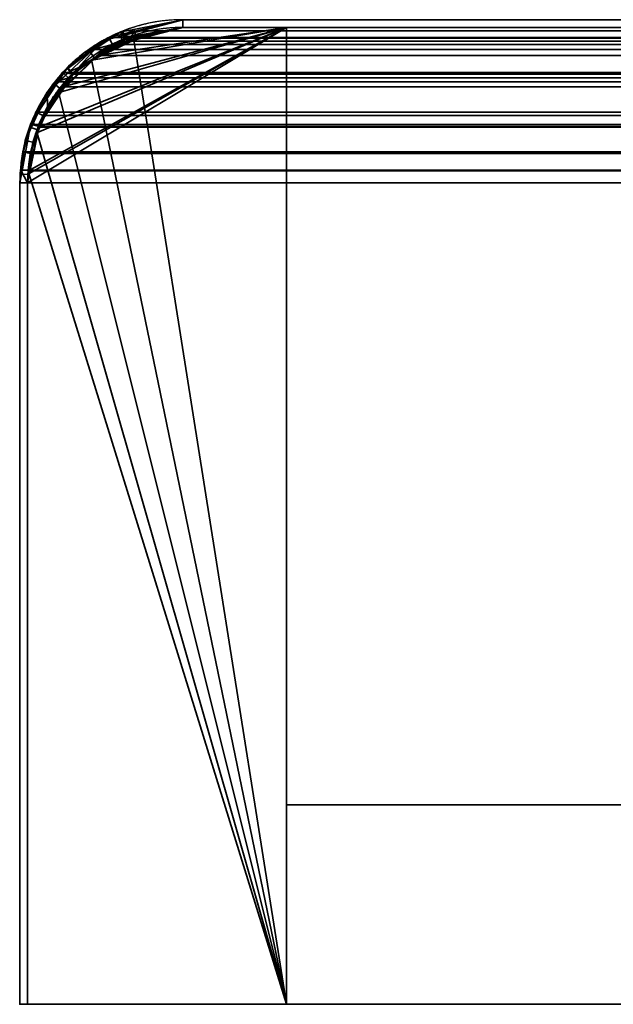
# Model space of a CAD drawing. Header units: millimetres. Extents: x -603 to 3703, y -120 to 193.
# Tile 719 of 938: x 2429 to 2441, y 174 to 193. Entities that reach past the tile are written whole.
import ezdxf

# ---------------------------------------------------------------- set-up
doc = ezdxf.new("R2010")
doc.units = ezdxf.units.MM
doc.layers.add('151', color=7, linetype='Continuous', true_color=0xffffff)

# ---------------------------------------------------------------- blocks, each defined once
blk = doc.blocks.new('UG_SURFACE_223')
at = {"layer": '151', "color": 14, "linetype": 'Continuous', "lineweight": 35}
for points in [[(2434.35, 193.3, -4), (2434.35, 174.45, -4), (2429.35, 174.45, -4), (2429.35, 190.3, -4)], [(2429.35, 190.3, -4), (2429.386, 190.481, -4), (2434.35, 193.3, -4)], [(2429.386, 190.481, -4), (2429.543, 191.273, -4), (2434.35, 193.3, -4)], [(2434.35, 193.3, -4), (2429.543, 191.273, -4), (2429.578, 191.448, -4), (2429.983, 192.054, -4)], [(2429.983, 192.054, -4), (2430.229, 192.421, -4), (2430.596, 192.667, -4), (2434.35, 193.3, -4)], [(2431.401, 193.111, -4), (2432.35, 193.3, -4), (2434.35, 193.3, -4), (2430.596, 192.667, -4)], [(2431.401, 193.111, -4), (2431.406, 193.052, 2077.093), (2432.35, 193.3, 2076.15)], [(2432.35, 193.3, 2076.15), (2432.35, 193.3, -4), (2431.401, 193.111, -4)], [(2434.35, 174.45, 2074.15), (2434.35, 193.3, 2074.15), (2432.35, 193.3, 2076.15), (2431.406, 193.052, 2077.093)], [(2434.35, 193.3, 2074.15), (2434.35, 193.3, -4), (2432.35, 193.3, -4), (2432.35, 193.3, 2076.15)], [(2434.35, 174.45, 2074.15), (2434.35, 174.45, -4), (2434.35, 193.3, -4), (2434.35, 193.3, 2074.15)], [(2434.35, 174.45, 2074.15), (2431.406, 193.052, 2077.093), (2430.874, 192.912, 2077.626), (2430.594, 192.652, 2077.906)], [(2430.596, 192.667, -4), (2431.202, 193.072, -4), (2431.401, 193.111, -4)], [(2431.406, 193.052, 2077.093), (2431.202, 193.072, -4), (2430.596, 192.667, -4)], [(2430.596, 192.667, -4), (2430.874, 192.912, 2077.626), (2431.406, 193.052, 2077.093)], [(2431.406, 193.052, 2077.093), (2431.401, 193.111, -4), (2431.202, 193.072, -4)], [(2430.596, 192.667, -4), (2430.594, 192.652, 2077.906), (2430.874, 192.912, 2077.626)], [(2430.594, 192.652, 2077.906), (2430.596, 192.667, -4), (2430.229, 192.421, -4)], [(2430.594, 192.652, 2077.906), (2429.951, 192.056, 2078.548), (2434.35, 174.45, 2074.15)], [(2429.983, 192.054, -4), (2429.951, 192.056, 2078.548), (2430.594, 192.652, 2077.906)], [(2430.594, 192.652, 2077.906), (2430.229, 192.421, -4), (2429.983, 192.054, -4)], [(2434.35, 174.45, 2074.15), (2429.951, 192.056, 2078.548), (2429.856, 191.967, 2078.645), (2429.535, 191.26, 2078.965)], [(2429.578, 191.448, -4), (2429.535, 191.26, 2078.965), (2429.856, 191.967, 2078.645)], [(2429.578, 191.448, -4), (2429.856, 191.967, 2078.645), (2429.951, 192.056, 2078.548)], [(2429.951, 192.056, 2078.548), (2429.983, 192.054, -4), (2429.578, 191.448, -4)], [(2429.578, 191.448, -4), (2429.543, 191.273, -4), (2429.535, 191.26, 2078.965)], [(2434.35, 174.45, 2074.15), (2429.535, 191.26, 2078.965), (2429.454, 191.082, 2079.046), (2429.374, 190.482, 2079.126)], [(2429.535, 191.26, 2078.965), (2429.543, 191.273, -4), (2429.386, 190.481, -4)], [(2429.386, 190.481, -4), (2429.454, 191.082, 2079.046), (2429.535, 191.26, 2078.965)], [(2429.386, 190.481, -4), (2429.374, 190.482, 2079.126), (2429.454, 191.082, 2079.046)], [(2429.374, 190.482, 2079.126), (2429.35, 190.3, 2079.15), (2429.35, 174.45, 2079.15), (2434.35, 174.45, 2074.15)], [(2429.35, 190.3, -4), (2429.35, 190.3, 2079.15), (2429.374, 190.482, 2079.126)], [(2429.374, 190.482, 2079.126), (2429.386, 190.481, -4), (2429.35, 190.3, -4)], [(2429.35, 190.3, -4), (2429.35, 174.45, -4), (2429.35, 174.45, 2079.15), (2429.35, 190.3, 2079.15)], [(2429.35, 174.45, 2079.15), (2429.35, 174.45, -4), (2434.35, 174.45, -4), (2434.35, 174.45, 2074.15)]]:
    blk.add_3dface(points, dxfattribs=at)
blk = doc.blocks.new('UG_SURFACE_224')
at = {"layer": '151', "color": 41, "linetype": 'Continuous', "lineweight": 35}
for points in [[(2434.35, 193.3, -4), (2484.35, 193.3, -4), (2484.35, 178.3, -4), (2434.35, 178.3, -4)], [(2434.35, 193.3, -4), (2434.35, 178.3, -4), (2434.35, 178.3, 2074.15), (2434.35, 193.3, 2074.15)], [(2484.35, 193.3, 2024.15), (2484.35, 193.3, -4), (2434.35, 193.3, -4), (2434.35, 193.3, 2074.15)], [(2484.35, 178.3, 2024.15), (2484.35, 193.3, 2024.15), (2434.35, 193.3, 2074.15), (2434.35, 178.3, 2074.15)], [(2434.35, 178.3, 2074.15), (2434.35, 178.3, -4), (2484.35, 178.3, -4), (2484.35, 178.3, 2024.15)]]:
    blk.add_3dface(points, dxfattribs=at)
blk = doc.blocks.new('UG_SURFACE_225')
at = {"layer": '151', "color": 7, "linetype": 'Continuous', "lineweight": 35}
for points in [[(2431.404, 193.263, -4), (2431.201, 193.148, 2077.299), (2432.35, 193.45, 2076.15)], [(2432.35, 193.45, 2076.15), (2431.201, 193.148, 2077.299), (2431.343, 193.126, 2077.157), (2432.35, 193.3, 2076.15)], [(2432.35, 193.45, 2076.15), (2432.35, 193.45, -4), (2431.404, 193.263, -4)], [(2432.35, 193.3, -4), (2431.451, 193.114, -4), (2431.404, 193.263, -4), (2432.35, 193.45, -4)], [(2486.35, 193.45, 2022.15), (2486.35, 193.45, -4), (2432.35, 193.45, -4), (2432.35, 193.45, 2076.15)], [(2432.35, 193.45, -4), (2486.35, 193.45, -4), (2486.35, 193.3, -4), (2432.35, 193.3, -4)], [(2432.35, 193.3, 2076.15), (2486.35, 193.3, 2022.15), (2486.35, 193.45, 2022.15), (2432.35, 193.45, 2076.15)], [(2431.404, 193.263, -4), (2431.192, 193.221, -4), (2431.201, 193.148, 2077.299)], [(2431.192, 193.221, -4), (2431.404, 193.263, -4), (2431.451, 193.114, -4), (2431.249, 193.072, -4)], [(2432.35, 193.3, 2076.15), (2431.343, 193.126, 2077.157), (2431.451, 193.114, -4)], [(2431.451, 193.114, -4), (2432.35, 193.3, -4), (2432.35, 193.3, 2076.15)], [(2486.35, 193.3, 2022.15), (2432.35, 193.3, 2076.15), (2432.35, 193.3, -4), (2486.35, 193.3, -4)], [(2430.123, 192.527, -4), (2430.16, 192.448, 2078.341), (2430.8, 193.042, 2077.7)], [(2430.8, 193.042, 2077.7), (2430.564, 192.822, -4), (2430.123, 192.527, -4)], [(2430.8, 193.042, 2077.7), (2430.16, 192.448, 2078.341), (2430.329, 192.518, 2078.171)], [(2430.329, 192.518, 2078.171), (2431.251, 193.071, 2077.249), (2431.201, 193.148, 2077.299), (2430.8, 193.042, 2077.7)], [(2431.251, 193.071, 2077.249), (2430.329, 192.518, 2078.171), (2430.648, 192.704, -4)], [(2431.151, 193.213, -4), (2430.564, 192.822, -4), (2430.8, 193.042, 2077.7)], [(2431.17, 193.055, -4), (2430.648, 192.704, -4), (2430.564, 192.822, -4), (2431.151, 193.213, -4)], [(2430.648, 192.704, -4), (2431.17, 193.055, -4), (2431.251, 193.071, 2077.249)], [(2431.151, 193.213, -4), (2430.8, 193.042, 2077.7), (2431.201, 193.148, 2077.299)], [(2431.201, 193.148, 2077.299), (2431.192, 193.221, -4), (2431.151, 193.213, -4)], [(2431.249, 193.072, -4), (2431.17, 193.055, -4), (2431.151, 193.213, -4), (2431.192, 193.221, -4)], [(2431.17, 193.055, -4), (2431.249, 193.072, -4), (2431.251, 193.071, 2077.249)], [(2431.251, 193.071, 2077.249), (2431.343, 193.126, 2077.157), (2431.201, 193.148, 2077.299)], [(2431.249, 193.072, -4), (2431.451, 193.114, -4), (2431.343, 193.126, 2077.157)], [(2431.343, 193.126, 2077.157), (2431.251, 193.071, 2077.249), (2431.249, 193.072, -4)], [(2430.123, 192.527, -4), (2430.564, 192.822, -4), (2430.648, 192.704, -4), (2430.229, 192.421, -4)], [(2430.229, 192.421, -4), (2430.648, 192.704, -4), (2430.329, 192.518, 2078.171)], [(2430.16, 192.448, 2078.341), (2430.123, 192.527, -4), (2429.899, 192.185, -4)], [(2430.229, 192.421, -4), (2430.016, 192.095, -4), (2429.899, 192.185, -4), (2430.123, 192.527, -4)], [(2430.239, 192.404, 2078.261), (2430.329, 192.518, 2078.171), (2430.16, 192.448, 2078.341)], [(2430.329, 192.518, 2078.171), (2430.239, 192.404, 2078.261), (2430.229, 192.421, -4)], [(2429.564, 191.402, -4), (2430.016, 192.095, -4), (2430.239, 192.404, 2078.261)], [(2430.239, 192.404, 2078.261), (2429.736, 191.773, 2078.763), (2429.564, 191.402, -4)], [(2429.899, 192.185, -4), (2429.731, 192.05, 2078.769), (2430.16, 192.448, 2078.341)], [(2430.16, 192.448, 2078.341), (2429.731, 192.05, 2078.769), (2429.736, 191.773, 2078.763), (2430.239, 192.404, 2078.261)], [(2430.016, 192.095, -4), (2430.229, 192.421, -4), (2430.239, 192.404, 2078.261)], [(2429.731, 192.05, 2078.769), (2429.899, 192.185, -4), (2429.423, 191.458, -4)], [(2429.423, 191.458, -4), (2429.899, 192.185, -4), (2430.016, 192.095, -4), (2429.564, 191.402, -4)], [(2429.423, 191.458, -4), (2429.451, 191.433, 2079.05), (2429.731, 192.05, 2078.769)], [(2429.579, 191.389, 2078.921), (2429.736, 191.773, 2078.763), (2429.731, 192.05, 2078.769), (2429.451, 191.433, 2079.05)], [(2429.736, 191.773, 2078.763), (2429.579, 191.389, 2078.921), (2429.564, 191.402, -4)], [(2429.2, 190.3, 2079.3), (2429.417, 191.45, -4), (2429.404, 191.379, -4)], [(2429.417, 191.45, -4), (2429.2, 190.3, 2079.3), (2429.309, 191.121, 2079.191)], [(2429.404, 191.379, -4), (2429.233, 190.472, -4), (2429.2, 190.3, 2079.3)], [(2429.547, 191.327, -4), (2429.381, 190.463, -4), (2429.233, 190.472, -4), (2429.404, 191.379, -4)], [(2429.417, 191.45, -4), (2429.309, 191.121, 2079.191), (2429.451, 191.433, 2079.05)], [(2429.451, 191.433, 2079.05), (2429.309, 191.121, 2079.191), (2429.455, 191.085, 2079.046), (2429.579, 191.389, 2078.921)], [(2429.35, 190.3, -4), (2429.381, 190.463, -4), (2429.579, 191.389, 2078.921)], [(2429.579, 191.389, 2078.921), (2429.455, 191.085, 2079.046), (2429.35, 190.3, -4)], [(2429.579, 191.389, 2078.921), (2429.381, 190.463, -4), (2429.547, 191.327, -4)], [(2429.56, 191.396, -4), (2429.547, 191.327, -4), (2429.404, 191.379, -4), (2429.417, 191.45, -4)], [(2429.451, 191.433, 2079.05), (2429.423, 191.458, -4), (2429.417, 191.45, -4)], [(2429.564, 191.402, -4), (2429.56, 191.396, -4), (2429.417, 191.45, -4), (2429.423, 191.458, -4)], [(2429.547, 191.327, -4), (2429.56, 191.396, -4), (2429.579, 191.389, 2078.921)], [(2429.56, 191.396, -4), (2429.564, 191.402, -4), (2429.579, 191.389, 2078.921)], [(2429.35, 190.3, 2079.15), (2429.455, 191.085, 2079.046), (2429.309, 191.121, 2079.191), (2429.2, 190.3, 2079.3)], [(2429.455, 191.085, 2079.046), (2429.35, 190.3, 2079.15), (2429.35, 190.3, -4)], [(2429.233, 190.472, -4), (2429.2, 190.3, -4), (2429.2, 190.3, 2079.3)], [(2429.381, 190.463, -4), (2429.35, 190.3, -4), (2429.2, 190.3, -4), (2429.233, 190.472, -4)], [(2429.2, 190.3, -4), (2429.2, 174.45, -4), (2429.2, 174.45, 2079.3), (2429.2, 190.3, 2079.3)], [(2429.2, 190.3, 2079.3), (2429.2, 174.45, 2079.3), (2429.35, 174.45, 2079.15), (2429.35, 190.3, 2079.15)], [(2429.2, 174.45, -4), (2429.2, 190.3, -4), (2429.35, 190.3, -4), (2429.35, 174.45, -4)], [(2429.35, 190.3, 2079.15), (2429.35, 174.45, 2079.15), (2429.35, 174.45, -4), (2429.35, 190.3, -4)], [(2429.2, 174.45, 2079.3), (2429.2, 174.45, -4), (2429.35, 174.45, -4), (2429.35, 174.45, 2079.15)]]:
    blk.add_3dface(points, dxfattribs=at)
blk = doc.blocks.new('UG_SURFACE_227')
at = {"layer": '151', "color": 7, "linetype": 'Continuous', "lineweight": 35}
for points in [[(2431.45, 193.234, 2077.05), (2432.35, 193.45, 2076.15), (2432.35, 193.3, 2076.15), (2431.252, 193.037, 2077.248)], [(2431.45, 193.234, 2077.05), (3568.558, 193.293, 2077.057), (3567.65, 193.45, 2076.15)], [(3567.65, 193.45, 2076.15), (2432.35, 193.45, 2076.15), (2431.45, 193.234, 2077.05)], [(3567.65, 193.45, 2076.15), (3513.65, 193.45, 2022.15), (2486.35, 193.45, 2022.15), (2432.35, 193.45, 2076.15)], [(2486.35, 193.3, 2022.15), (2432.35, 193.3, 2076.15), (2432.35, 193.45, 2076.15), (2486.35, 193.45, 2022.15)], [(2430.62, 192.878, 2077.88), (3569.379, 192.864, 2077.879), (3568.708, 193.267, 2077.208)], [(2430.922, 193.108, 2077.578), (2430.62, 192.878, 2077.88), (3568.708, 193.267, 2077.208)], [(2430.922, 193.108, 2077.578), (3568.708, 193.267, 2077.208), (3568.558, 193.293, 2077.057)], [(3568.558, 193.293, 2077.057), (2431.45, 193.234, 2077.05), (2430.922, 193.108, 2077.578)], [(2431.252, 193.037, 2077.248), (2430.99, 192.974, 2077.51), (2430.922, 193.108, 2077.578), (2431.45, 193.234, 2077.05)], [(2431.252, 193.037, 2077.248), (2432.35, 193.3, 2076.15), (3567.65, 193.3, 2076.15)], [(3567.65, 193.3, 2076.15), (3568.657, 193.126, 2077.157), (2431.252, 193.037, 2077.248)], [(3567.65, 193.3, 2076.15), (2432.35, 193.3, 2076.15), (2486.35, 193.3, 2022.15), (3513.65, 193.3, 2022.15)], [(2430.62, 192.878, 2077.88), (2430.922, 193.108, 2077.578), (2430.99, 192.974, 2077.51)], [(3568.657, 193.126, 2077.157), (3568.749, 193.07, 2077.25), (2431.252, 193.037, 2077.248)], [(2431.252, 193.037, 2077.248), (3568.749, 193.07, 2077.25), (3569.671, 192.518, 2078.171)], [(2430.99, 192.974, 2077.51), (2430.235, 192.401, 2078.265), (2430.029, 192.43, 2078.471), (2430.62, 192.878, 2077.88)], [(3569.379, 192.864, 2077.879), (2430.62, 192.878, 2077.88), (2430.029, 192.43, 2078.471)], [(2430.029, 192.43, 2078.471), (3569.772, 192.628, 2078.272), (3569.379, 192.864, 2077.879)], [(3569.762, 192.403, 2078.262), (2430.235, 192.401, 2078.265), (2430.99, 192.974, 2077.51)], [(3569.671, 192.518, 2078.171), (2430.99, 192.974, 2077.51), (2431.252, 193.037, 2077.248)], [(3569.671, 192.518, 2078.171), (3569.762, 192.403, 2078.262), (2430.99, 192.974, 2077.51)], [(2430.029, 192.43, 2078.471), (3570.086, 192.233, 2078.586), (3569.772, 192.628, 2078.272)], [(2430.14, 192.329, 2078.36), (2429.646, 191.599, 2078.854), (2429.511, 191.664, 2078.989), (2429.907, 192.25, 2078.593)], [(2429.646, 191.599, 2078.854), (2430.14, 192.329, 2078.36), (3570.264, 191.773, 2078.763)], [(2429.907, 192.25, 2078.593), (2430.029, 192.43, 2078.471), (2430.14, 192.329, 2078.36)], [(2430.029, 192.43, 2078.471), (2429.907, 192.25, 2078.593), (3570.086, 192.233, 2078.586)], [(2430.235, 192.401, 2078.265), (2430.14, 192.329, 2078.36), (2430.029, 192.43, 2078.471)], [(3570.264, 191.773, 2078.763), (2430.14, 192.329, 2078.36), (2430.235, 192.401, 2078.265)], [(2430.235, 192.401, 2078.265), (3569.762, 192.403, 2078.262), (3570.264, 191.773, 2078.763)], [(3570.086, 192.233, 2078.586), (2429.907, 192.25, 2078.593), (2429.511, 191.664, 2078.989)], [(2429.511, 191.664, 2078.989), (3570.394, 191.847, 2078.894), (3570.086, 192.233, 2078.586)], [(2429.433, 191.429, 2079.067), (3570.567, 191.425, 2079.067), (3570.394, 191.847, 2078.894)], [(2429.511, 191.664, 2078.989), (2429.433, 191.429, 2079.067), (3570.394, 191.847, 2078.894)], [(3570.264, 191.773, 2078.763), (2429.577, 191.392, 2078.923), (2429.646, 191.599, 2078.854)], [(3570.264, 191.773, 2078.763), (3570.422, 191.387, 2078.922), (2429.577, 191.392, 2078.923)], [(2429.433, 191.429, 2079.067), (2429.511, 191.664, 2078.989), (2429.646, 191.599, 2078.854), (2429.577, 191.392, 2078.923)], [(2429.577, 191.392, 2078.923), (2429.405, 190.871, 2079.095), (2429.258, 190.9, 2079.242), (2429.433, 191.429, 2079.067)], [(3570.567, 191.425, 2079.067), (2429.433, 191.429, 2079.067), (2429.258, 190.9, 2079.242)], [(2429.258, 190.9, 2079.242), (3570.69, 191.124, 2079.19), (3570.567, 191.425, 2079.067)], [(2429.405, 190.871, 2079.095), (2429.577, 191.392, 2078.923), (3570.422, 191.387, 2078.922)], [(3570.422, 191.387, 2078.922), (3570.545, 191.085, 2079.046), (2429.405, 190.871, 2079.095)], [(2429.258, 190.9, 2079.242), (3570.767, 190.545, 2079.268), (3570.69, 191.124, 2079.19)], [(3570.545, 191.085, 2079.046), (3570.65, 190.3, 2079.15), (2429.405, 190.871, 2079.095)], [(2429.224, 190.548, 2079.276), (2429.258, 190.9, 2079.242), (2429.405, 190.871, 2079.095), (2429.35, 190.3, 2079.15)], [(2429.258, 190.9, 2079.242), (2429.224, 190.548, 2079.276), (3570.767, 190.545, 2079.268)], [(3570.65, 190.3, 2079.15), (2429.35, 190.3, 2079.15), (2429.405, 190.871, 2079.095)], [(2429.35, 190.3, 2079.15), (2429.2, 190.3, 2079.3), (2429.224, 190.548, 2079.276)], [(3570.767, 190.545, 2079.268), (2429.224, 190.548, 2079.276), (2429.2, 190.3, 2079.3)], [(2429.2, 190.3, 2079.3), (3570.8, 190.3, 2079.3), (3570.767, 190.545, 2079.268)], [(2429.35, 190.3, 2079.15), (2429.35, 174.45, 2079.15), (2429.2, 174.45, 2079.3), (2429.2, 190.3, 2079.3)], [(2429.2, 190.3, 2079.3), (2429.2, 174.45, 2079.3), (3570.8, 174.45, 2079.3), (3570.8, 190.3, 2079.3)], [(3570.65, 190.3, 2079.15), (3570.65, 174.45, 2079.15), (2429.35, 174.45, 2079.15), (2429.35, 190.3, 2079.15)], [(3570.65, 174.45, 2079.15), (3570.8, 174.45, 2079.3), (2429.2, 174.45, 2079.3), (2429.35, 174.45, 2079.15)]]:
    blk.add_3dface(points, dxfattribs=at)
blk = doc.blocks.new('UG_SURFACE_229')
at = {"layer": '151', "color": 14, "linetype": 'Continuous', "lineweight": 35}
for points in [[(2434.35, 193.3, 2074.15), (2434.35, 174.45, 2074.15), (2429.35, 174.45, 2079.15), (2429.35, 190.3, 2079.15)], [(2429.35, 190.3, 2079.15), (2429.373, 190.536, 2079.127), (2434.35, 193.3, 2074.15)], [(2434.35, 193.3, 2074.15), (2429.373, 190.536, 2079.127), (2429.405, 190.871, 2079.095), (2429.572, 191.375, 2078.928)], [(2429.572, 191.375, 2078.928), (2429.646, 191.599, 2078.854), (2430.024, 192.157, 2078.476), (2434.35, 193.3, 2074.15)], [(2434.35, 193.3, 2074.15), (2430.024, 192.157, 2078.476), (2430.14, 192.329, 2078.36), (2430.702, 192.756, 2077.797)], [(2431.493, 193.095, 2077.007), (2432.35, 193.3, 2076.15), (2434.35, 193.3, 2074.15), (2430.702, 192.756, 2077.797)], [(2431.493, 193.095, 2077.007), (3568.514, 193.151, 2077.014), (3567.65, 193.3, 2076.15)], [(3567.65, 193.3, 2076.15), (2432.35, 193.3, 2076.15), (2431.493, 193.095, 2077.007)], [(3567.65, 193.3, 2076.15), (3565.65, 193.3, 2074.15), (2434.35, 193.3, 2074.15), (2432.35, 193.3, 2076.15)], [(3565.65, 174.45, 2074.15), (2434.35, 174.45, 2074.15), (2434.35, 193.3, 2074.15), (3565.65, 193.3, 2074.15)], [(2430.702, 192.756, 2077.797), (3569.297, 192.742, 2077.797), (3568.657, 193.126, 2077.157)], [(2430.99, 192.974, 2077.51), (2430.702, 192.756, 2077.797), (3568.657, 193.126, 2077.157)], [(2430.702, 192.756, 2077.797), (2430.99, 192.974, 2077.51), (2431.493, 193.095, 2077.007)], [(2430.99, 192.974, 2077.51), (3568.657, 193.126, 2077.157), (3568.514, 193.151, 2077.014)], [(3568.514, 193.151, 2077.014), (2431.493, 193.095, 2077.007), (2430.99, 192.974, 2077.51)], [(3569.297, 192.742, 2077.797), (2430.702, 192.756, 2077.797), (2430.14, 192.329, 2078.36)], [(2430.14, 192.329, 2078.36), (3569.671, 192.518, 2078.171), (3569.297, 192.742, 2077.797)], [(2430.14, 192.329, 2078.36), (3569.97, 192.141, 2078.47), (3569.671, 192.518, 2078.171)], [(2430.14, 192.329, 2078.36), (2430.024, 192.157, 2078.476), (3569.97, 192.141, 2078.47)], [(3569.97, 192.141, 2078.47), (2430.024, 192.157, 2078.476), (2429.646, 191.599, 2078.854)], [(2429.646, 191.599, 2078.854), (3570.264, 191.773, 2078.763), (3569.97, 192.141, 2078.47)], [(2429.572, 191.375, 2078.928), (3570.428, 191.372, 2078.928), (3570.264, 191.773, 2078.763)], [(2429.646, 191.599, 2078.854), (2429.572, 191.375, 2078.928), (3570.264, 191.773, 2078.763)], [(3570.428, 191.372, 2078.928), (2429.572, 191.375, 2078.928), (2429.405, 190.871, 2079.095)], [(2429.405, 190.871, 2079.095), (3570.545, 191.085, 2079.046), (3570.428, 191.372, 2078.928)], [(2429.405, 190.871, 2079.095), (3570.619, 190.533, 2079.119), (3570.545, 191.085, 2079.046)], [(2429.405, 190.871, 2079.095), (2429.373, 190.536, 2079.127), (3570.619, 190.533, 2079.119)], [(3570.619, 190.533, 2079.119), (2429.373, 190.536, 2079.127), (2429.35, 190.3, 2079.15)], [(2429.35, 190.3, 2079.15), (3570.65, 190.3, 2079.15), (3570.619, 190.533, 2079.119)], [(2429.35, 190.3, 2079.15), (2429.35, 174.45, 2079.15), (3570.65, 174.45, 2079.15), (3570.65, 190.3, 2079.15)], [(3565.65, 174.45, 2074.15), (3570.65, 174.45, 2079.15), (2429.35, 174.45, 2079.15), (2434.35, 174.45, 2074.15)]]:
    blk.add_3dface(points, dxfattribs=at)
blk = doc.blocks.new('UG_SURFACE_230')
at = {"layer": '151', "color": 41, "linetype": 'Continuous', "lineweight": 35}
for points in [[(2434.35, 178.3, 2074.15), (2434.35, 193.3, 2074.15), (2484.35, 193.3, 2024.15), (2484.35, 178.3, 2024.15)], [(2434.35, 193.3, 2074.15), (2434.35, 178.3, 2074.15), (3565.65, 178.3, 2074.15), (3565.65, 193.3, 2074.15)], [(3565.65, 193.3, 2074.15), (3515.65, 193.3, 2024.15), (2484.35, 193.3, 2024.15), (2434.35, 193.3, 2074.15)], [(3515.65, 178.3, 2024.15), (3565.65, 178.3, 2074.15), (2434.35, 178.3, 2074.15), (2484.35, 178.3, 2024.15)]]:
    blk.add_3dface(points, dxfattribs=at)

msp = doc.modelspace()

# ---------------------------------------------------------------- linework, layer by layer
at = {"layer": '151', "color": 252, "linetype": 'Continuous', "lineweight": -3, "true_color": 0x939598}
for p, q in [((2432.35, 193.45, -4), (2486.35, 193.45, -4)), ((2432.35, 193.45, -4), (2432.35, 193.45, 2076.15)), ((2432.35, 193.45, 2076.15), (2486.35, 193.45, 2022.15)), ((2486.35, 193.45, 2022.15), (2432.35, 193.45, 2076.15)), ((2432.35, 193.45, 2076.15), (3567.65, 193.45, 2076.15)), ((2432.35, 193.3, -4), (2432.35, 193.3, 2076.15)), ((2432.35, 193.3, 2076.15), (2434.35, 193.3, 2074.15)), ((2432.35, 193.3, 2076.15), (3567.65, 193.3, 2076.15)), ((2432.35, 193.3, -4), (2486.35, 193.3, -4)), ((2434.35, 193.3, 2074.15), (2432.35, 193.3, 2076.15)), ((2486.35, 193.3, 2022.15), (2432.35, 193.3, 2076.15)), ((2432.35, 193.3, -4), (2434.35, 193.3, -4)), ((2432.35, 193.3, 2076.15), (2486.35, 193.3, 2022.15)), ((2434.35, 193.3, 2074.15), (2434.35, 174.45, 2074.15)), ((2434.35, 178.3, -4), (2434.35, 193.3, -4)), ((2434.35, 193.3, -4), (2434.35, 193.3, 2074.15)), ((2434.35, 178.3, 2074.15), (2434.35, 193.3, 2074.15)), ((2434.35, 193.3, -4), (2434.35, 193.3, 2074.15)), ((2484.35, 193.3, 2024.15), (2434.35, 193.3, 2074.15)), ((2434.35, 193.3, 2074.15), (3565.65, 193.3, 2074.15)), ((2434.35, 193.3, -4), (2434.35, 174.45, -4)), ((2434.35, 193.3, -4), (2484.35, 193.3, -4)), ((2434.35, 193.3, 2074.15), (3565.65, 193.3, 2074.15)), ((2434.35, 193.3, 2074.15), (2434.35, 174.45, 2074.15)), ((2434.35, 193.3, 2074.15), (2434.35, 178.3, 2074.15)), ((2434.35, 193.3, 2074.15), (2484.35, 193.3, 2024.15)), ((2429.2, 174.45, -4), (2429.2, 190.3, -4)), ((2429.2, 190.3, 2079.3), (3570.8, 190.3, 2079.3)), ((2429.2, 190.3, -4), (2429.2, 190.3, 2079.3)), ((2429.2, 174.45, 2079.3), (2429.2, 190.3, 2079.3)), ((2429.2, 190.3, 2079.3), (2429.2, 174.45, 2079.3)), ((2429.35, 174.45, 2079.15), (2429.35, 190.3, 2079.15)), ((2429.35, 190.3, -4), (2429.35, 190.3, 2079.15)), ((2429.35, 174.45, -4), (2429.35, 190.3, -4)), ((2429.35, 174.45, 2079.15), (2429.35, 190.3, 2079.15)), ((2429.35, 174.45, -4), (2429.35, 190.3, -4)), ((2429.35, 190.3, 2079.15), (3570.65, 190.3, 2079.15)), ((2429.35, 190.3, 2079.15), (3570.65, 190.3, 2079.15)), ((2429.35, 190.3, -4), (2429.35, 190.3, 2079.15)), ((2429.35, 190.3, 2079.15), (2429.35, 174.45, 2079.15)), ((2429.35, 174.45, 2079.15), (2429.35, 190.3, 2079.15)), ((2484.35, 178.3, 2024.15), (2434.35, 178.3, 2074.15)), ((2434.35, 178.3, -4), (2434.35, 178.3, 2074.15)), ((2434.35, 178.3, 2074.15), (2484.35, 178.3, 2024.15)), ((2434.35, 178.3, 2074.15), (3565.65, 178.3, 2074.15)), ((2484.35, 178.3, -4), (2434.35, 178.3, -4)), ((2429.2, 174.45, 2079.3), (2429.35, 174.45, 2079.15)), ((2429.2, 174.45, -4), (2429.2, 174.45, 2079.3)), ((2429.35, 174.45, -4), (2429.2, 174.45, -4)), ((2429.35, 174.45, 2079.15), (2429.2, 174.45, 2079.3)), ((2429.2, 174.45, 2079.3), (3570.8, 174.45, 2079.3)), ((2429.35, 174.45, -4), (2429.35, 174.45, 2079.15)), ((2429.35, 174.45, 2079.15), (3570.65, 174.45, 2079.15)), ((2429.35, 174.45, -4), (2429.35, 174.45, 2079.15)), ((2429.35, 174.45, 2079.15), (3570.65, 174.45, 2079.15)), ((2429.35, 174.45, 2079.15), (2434.35, 174.45, 2074.15)), ((2434.35, 174.45, -4), (2429.35, 174.45, -4)), ((2434.35, 174.45, 2074.15), (2429.35, 174.45, 2079.15)), ((2434.35, 174.45, 2074.15), (3565.65, 174.45, 2074.15)), ((2434.35, 174.45, -4), (2434.35, 174.45, 2074.15))]:
    msp.add_line(p, q, dxfattribs=at)
msp.add_arc((2432.35, 190.3, -4), 3, 90, 180, dxfattribs=at)
for points, knots in [([(2432.35, 193.45, 2076.15), (2431.637, 193.45, 2076.863), (2430.928, 193.221, 2077.572), (2430.018, 192.454, 2078.482), (2429.741, 192.124, 2078.759), (2429.327, 191.299, 2079.173), (2429.2, 190.808, 2079.3), (2429.2, 190.3, 2079.3)], [0, 0, 0, 0, 0.5, 0.5, 0.75, 0.75, 1, 1, 1, 1]), ([(2432.35, 193.3, -4), (2431.562, 193.3, -4), (2430.784, 192.977, -4), (2429.673, 191.866, -4), (2429.35, 191.088, -4), (2429.35, 190.3, -4)], [0, 0, 0, 0, 0.5, 0.5, 1, 1, 1, 1]), ([(2432.35, 193.3, 2076.15), (2431.671, 193.3, 2076.829), (2430.996, 193.082, 2077.504), (2430.129, 192.352, 2078.371), (2429.865, 192.037, 2078.635), (2429.471, 191.251, 2079.029), (2429.35, 190.784, 2079.15), (2429.35, 190.3, 2079.15)], [0, 0, 0, 0, 0.5, 0.5, 0.75, 0.75, 1, 1, 1, 1]), ([(2432.35, 193.3, 2076.15), (2431.671, 193.3, 2076.829), (2430.996, 193.082, 2077.504), (2430.129, 192.352, 2078.371), (2429.865, 192.037, 2078.635), (2429.471, 191.251, 2079.029), (2429.35, 190.784, 2079.15), (2429.35, 190.3, 2079.15)], [0, 0, 0, 0, 0.5, 0.5, 0.75, 0.75, 1, 1, 1, 1]), ([(2432.35, 193.3, 2076.15), (2431.677, 193.3, 2076.823), (2430.999, 193.085, 2077.501), (2430.126, 192.349, 2078.374), (2429.863, 192.033, 2078.637), (2429.471, 191.25, 2079.029), (2429.35, 190.785, 2079.15), (2429.35, 190.3, 2079.15)], [0, 0, 0, 0, 0.5, 0.5, 0.75, 0.75, 1, 1, 1, 1])]:
    msp.add_open_spline(points, degree=3, knots=knots, dxfattribs=at)
for points in [[(2432.35, 193.45, 2076.15), (2429.2, 193.45, 2079.3), (2429.2, 190.3, 2079.3)], [(2432.35, 193.45, -4), (2429.2, 193.45, -4), (2429.2, 190.3, -4)], [(2432.35, 193.3, 2076.15), (2429.35, 193.3, 2079.15), (2429.35, 190.3, 2079.15)]]:
    msp.add_rational_spline(points, [1, 0.707106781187, 1], degree=2, dxfattribs=at)
for points, degree in [([(2432.35, 193.3, -4), (2432.35, 193.45, -4)], 1), ([(2432.35, 193.3, 2076.15), (2810.783, 193.3, 2076.15), (3189.217, 193.3, 2076.15), (3567.65, 193.3, 2076.15)], 3), ([(2432.35, 193.3, -4), (2432.35, 193.3, 689.383), (2432.35, 193.3, 1382.767), (2432.35, 193.3, 2076.15)], 3), ([(2429.35, 190.3, -4), (2429.2, 190.3, -4)], 1)]:
    msp.add_open_spline(points, degree=degree, dxfattribs=at)

# ---------------------------------------------------------------- block references
for name in ['UG_SURFACE_225', 'UG_SURFACE_227', 'UG_SURFACE_223', 'UG_SURFACE_229', 'UG_SURFACE_224', 'UG_SURFACE_230']:
    msp.add_blockref(name, (0, 0), dxfattribs=at)

doc.saveas('drawing.dxf')
